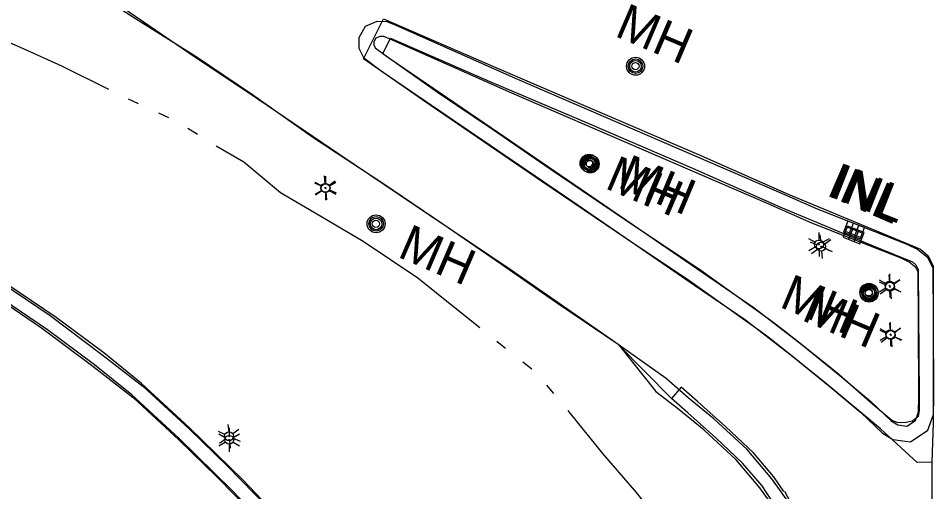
# Model space of a CAD drawing. Extents: x 588843 to 2552415, y 180129 to 269402.
# Drawn here: x 593696.8 to 593849.8, y 185480.5 to 185559.6 of the extents above; entities that cross this region are included whole.
import ezdxf

# ---------------------------------------------------------------- set-up
doc = ezdxf.new("R2010")
doc.units = 0
for name, color, linetype in [('Default', 7, 'Continuous'), ('E_DRN', 7, 'Continuous'), ('E_DRN_Text', 7, 'Continuous'), ('E_DWY', 7, 'Continuous'), ('E_LTG', 7, 'Continuous'), ('E_RDWY', 7, 'Continuous'), ('E_RDWY_AsphConc', 7, 'Continuous'), ('E_RDWY_C_and_G', 7, 'Continuous'), ('E_RDWY_Gravel', 7, 'Continuous'), ('E_UTL_MH', 7, 'Continuous'), ('E_UTL_MH_Text', 7, 'Continuous'), ('E_WTR_P', 7, 'Continuous')]:
    doc.layers.add(name, color=color, linetype=linetype)

# ---------------------------------------------------------------- blocks, each defined once
blk = doc.blocks.new('LPOL')
at = {"layer": 'Default'}
for p, q in [((-0.75, 1.3), (-2, 3.46)), ((0.75, 1.3), (2, 3.46)), ((-4, 0), (-1.5, 0)), ((1.5, 0), (4, 0)), ((-2, -3.46), (-0.75, -1.3)), ((2, -3.46), (0.75, -1.3))]:
    blk.add_line(p, q, dxfattribs=at)
for radius in [1.5, 1.5, 1.5, 0.125]:
    blk.add_circle((0, 0), radius, dxfattribs=at)
blk = doc.blocks.new('MHO')
at = {"layer": 'Default'}
for centre, radius in [((0.08, -0.12), 3), ((0.08, -0.12), 2.43), ((0.07, -0.15), 1.94), ((0.02, -0.16), 1.21)]:
    blk.add_circle(centre, radius, dxfattribs=at)
blk = doc.blocks.new('INLO')
at = {"layer": 'E_DRN'}
for p, q in [((2, -4), (2, 0)), ((4, -4), (4, 0)), ((6, -2), (0, -2))]:
    blk.add_line(p, q, dxfattribs=at)
blk.add_lwpolyline([(0, -4), (6, -4), (6, 0), (0, 0), (0, -4)], close=True, dxfattribs=at)
blk = doc.blocks.new('INLT_25')
at = {"layer": 'E_DRN_Text'}
blk.add_text('INL', height=12, dxfattribs=at).set_placement((-11.03, -6))
blk = doc.blocks.new('MHT')
at = {"layer": 'E_UTL_MH_Text'}
blk.add_text('MH', height=12, dxfattribs=at).set_placement((-9.81, -6))
blk = doc.blocks.new('INLO_3')
at = {"layer": 'E_DRN'}
for p, q in [((6.6, -13.1), (6.6, 0)), ((13.1, -13.1), (13.1, 0)), ((19.7, -6.6), (0, -6.6))]:
    blk.add_line(p, q, dxfattribs=at)
blk.add_lwpolyline([(0, -13.1), (19.7, -13.1), (19.7, 0), (0, 0)], close=True, dxfattribs=at)
blk = doc.blocks.new('INLT_46_2')
at = {"layer": 'E_DRN_Text'}
blk.add_text('INL', height=39.37, dxfattribs=at).set_placement((-36.2, -19.7))
blk = doc.blocks.new('MHO_3')
at = {"layer": 'E_UTL_MH'}
for centre, radius in [((0.3, -0.4), 9.84), ((0.3, -0.4), 7.98), ((0.2, -0.5), 6.35), ((0.1, -0.5), 3.97)]:
    blk.add_circle(centre, radius, dxfattribs=at)
blk = doc.blocks.new('MHT_3')
at = {"layer": 'E_UTL_MH_Text'}
blk.add_text('MH', height=39.37, dxfattribs=at).set_placement((-32.2, -19.7))
blk = doc.blocks.new('LPOL_4')
at = {"layer": 'E_LTG'}
for p, q in [((-2.5, 4.3), (-6.6, 11.4)), ((2.5, 4.3), (6.6, 11.4)), ((-13.1, 0), (-4.9, 0)), ((4.9, 0), (13.1, 0)), ((-6.6, -11.4), (-2.5, -4.3)), ((6.6, -11.4), (2.5, -4.3))]:
    blk.add_line(p, q, dxfattribs=at)
for radius in [4.92, 4.92, 4.92, 0.41]:
    blk.add_circle((0, 0), radius, dxfattribs=at)

msp = doc.modelspace()

# ---------------------------------------------------------------- linework, layer by layer
at = {"layer": 'E_DWY'}
for points in [[(593780.96, 185417.08), (593776.04, 185427.16), (593771.25, 185435.1), (593766.16, 185443.32), (593762.33, 185449.04), (593758.69, 185454.46), (593752.87, 185462.33), (593743.93, 185472.37), (593734.35, 185482.42), (593725.38, 185491.19), (593717.41, 185498.54), (593711.09, 185503.67), (593703.12, 185509.55), (593692.76, 185516.55), (593680.51, 185524.43), (593663.74, 185534.21), (593649.9, 185541.92), (593639.65, 185547.08), (593629.09, 185552.01), (593620.26, 185555.6), (593612.76, 185558.3), (593599, 185563.16), (593585.05, 185568.18), (593571.3, 185573.05)], [(593778.71, 185415.98), (593773.84, 185425.96), (593769.11, 185433.8), (593764.06, 185441.97), (593760.26, 185447.65), (593756.65, 185453.02), (593750.93, 185460.75), (593742.09, 185470.68), (593732.57, 185480.67), (593723.66, 185489.38), (593715.77, 185496.65), (593709.56, 185501.69), (593701.67, 185507.5), (593691.39, 185514.46), (593679.21, 185522.29), (593662.5, 185532.04), (593648.73, 185539.71), (593638.56, 185544.83), (593628.09, 185549.71), (593619.36, 185553.26), (593611.92, 185555.94), (593598.16, 185560.81), (593584.21, 185565.83), (593570.46, 185570.69)], [(593693.91, 185515.46), (593702.15, 185509.9), (593710.77, 185503.41), (593717.67, 185498.06), (593725.36, 185490.97), (593731.78, 185484.71), (593740.87, 185475.4), (593749.79, 185465.51), (593757, 185456.25), (593765.37, 185444.04), (593772.78, 185431.62), (593777.34, 185424.31), (593780.1, 185419.13), (593781.51, 185415.53)], [(593692.53, 185513.38), (593700.69, 185507.86), (593709.25, 185501.42), (593716.05, 185496.15), (593723.64, 185489.15), (593730.01, 185482.94), (593739.05, 185473.69), (593747.87, 185463.9), (593754.98, 185454.77), (593763.26, 185442.69), (593770.65, 185430.31), (593775.18, 185423.06), (593777.82, 185418.09), (593779.18, 185414.62)]]:
    msp.add_lwpolyline(points, dxfattribs=at)
at = {"layer": 'E_RDWY'}
for points in [[(593805.06, 185499.36), (593796.08, 185505.71), (593778.99, 185517.59), (593765.58, 185526.62), (593750.52, 185536.77), (593736.83, 185546.06), (593725.23, 185553.81), (593714.32, 185561.29), (593702.05, 185569.53), (593690.43, 185577.12), (593681.49, 185583.28), (593656.92, 185594.04), (593626.9, 185606.88), (593604.28, 185616.72), (593578.06, 185627.87), (593554.17, 185638.2), (593528.97, 185649.12), (593509.99, 185657.21), (593506.4, 185658.17), (593479.1, 185664.49), (593455.91, 185669.88), (593438.41, 185673.77)], [(593805.94, 185496.05), (593797.03, 185505.05), (593786.93, 185511.9), (593777.58, 185518.45), (593767.74, 185525.16), (593757.74, 185531.98), (593746.04, 185539.64), (593735.92, 185546.77), (593726.52, 185553.17), (593716.39, 185559.48), (593706.73, 185565.73), (593698.01, 185571.94), (593688.62, 185578.29)]]:
    msp.add_lwpolyline(points, dxfattribs=at)
at = {"layer": 'E_RDWY_AsphConc'}
msp.add_lwpolyline([(593849.48, 185485.4), (593849.34, 185440.62), (593849.28, 185400.8)], dxfattribs=at)
at = {"layer": 'E_RDWY_C_and_G'}
msp.add_line((593807.59, 185497.93), (593805.94, 185496.05), dxfattribs=at)
for points in [[(593840.87, 185490.98), (593831.91, 185498.45), (593825.88, 185503.34), (593822.11, 185506.29), (593820.85, 185507.22), (593809.04, 185515.67), (593798.47, 185522.71), (593784.28, 185532.29), (593774.63, 185538.95), (593765.63, 185545.04), (593754.5, 185552.84), (593757.85, 185559.52), (593776.61, 185551.35), (593792.06, 185544.72), (593810.49, 185536.84), (593825.47, 185530.18), (593840.64, 185523.88), (593847.6, 185521.02), (593848.86, 185519.88), (593849.67, 185518.16), (593849.71, 185491.99)], [(593836.91, 185426.06), (593837.33, 185433.61), (593837.23, 185440.48), (593836.96, 185445.47), (593836.09, 185452.23), (593835.07, 185457), (593833.67, 185461.86), (593831.22, 185467.94), (593828.9, 185472.91), (593826.41, 185477.46), (593822.71, 185482.61), (593818.59, 185487.51), (593813.05, 185492.63), (593808.75, 185496.15), (593805.06, 185499.36)], [(593834.48, 185426.2), (593834.83, 185433.65), (593834.73, 185440.39), (593834.47, 185445.24), (593833.62, 185451.81), (593832.65, 185456.39), (593831.3, 185461.04), (593828.93, 185466.94), (593826.67, 185471.78), (593824.29, 185476.13), (593820.74, 185481.08), (593816.77, 185485.78), (593811.41, 185490.74), (593807.2, 185494.19), (593803.33, 185497.15)], [(593824.76, 185480.47), (593823.09, 185482.94), (593819.67, 185486.95), (593815.07, 185491.28), (593810.34, 185495.51), (593807.59, 185497.93)], [(593822.59, 185479.21), (593821.1, 185481.43), (593817.86, 185485.22), (593813.38, 185489.44), (593808.68, 185493.64), (593805.94, 185496.05)], [(593849.71, 185491.99), (593849.48, 185485.4), (593847.02, 185485.33), (593840.87, 185490.98)], [(593824.87, 185480.54), (593832.89, 185465.43), (593836.87, 185449.16), (593837.34, 185440.01), (593837.35, 185427.33), (593835.58, 185427.38), (593834.42, 185427.43)]]:
    msp.add_lwpolyline(points, dxfattribs=at)
for points in [[(593823.13, 185530.86), (593801.95, 185540.01), (593780.3, 185549.35), (593759.93, 185558.41), (593758.45, 185559.02), (593756.74, 185559.07), (593754.76, 185558.19), (593753.72, 185556.33), (593753.71, 185554.58), (593754.49, 185553.02), (593757.44, 185550.83), (593774.46, 185539.2), (593789.31, 185529.1), (593809.83, 185514.98), (593818.33, 185509.18), (593826.27, 185503.07), (593832.48, 185497.96), (593837.6, 185493.68), (593841.16, 185490.31), (593842.96, 185489.2), (593845.89, 185488.81), (593848.8, 185490.73), (593849.74, 185493.38), (593849.78, 185496.19), (593849.77, 185509.19), (593849.67, 185517.79), (593848.78, 185519.53), (593847.06, 185520.94), (593845.34, 185521.79), (593830.36, 185527.7)], [(593822.14, 185528.57), (593800.96, 185537.71), (593779.3, 185547.06), (593758.94, 185556.11), (593757.92, 185556.53), (593757.23, 185556.56), (593756.53, 185556.25), (593756.22, 185555.68), (593756.21, 185555.16), (593756.46, 185554.67), (593758.89, 185552.86), (593775.87, 185541.27), (593790.72, 185531.16), (593811.24, 185517.04), (593819.79, 185511.2), (593827.83, 185505.02), (593834.08, 185499.89), (593839.26, 185495.55), (593842.69, 185492.3), (593843.81, 185491.61), (593845.3, 185491.41), (593846.72, 185492.35), (593847.25, 185493.83), (593847.28, 185496.21), (593847.27, 185509.17), (593847.18, 185517.18), (593846.8, 185517.92), (593845.7, 185518.82), (593844.33, 185519.5), (593829.44, 185525.37)], [(593822.3, 185509.25), (593810.46, 185517.73), (593799.86, 185524.79), (593785.69, 185534.35), (593776.04, 185541.01), (593767.04, 185547.1), (593757.7, 185553.65), (593759.02, 185556.28), (593775.62, 185549.05), (593791.07, 185542.43), (593809.49, 185534.55), (593824.48, 185527.89), (593839.68, 185521.57), (593846.24, 185518.88), (593846.81, 185518.36), (593847.18, 185517.59), (593847.38, 185496.2), (593847.38, 185494.1), (593847.18, 185493.04), (593846.23, 185492.24), (593844.91, 185491.99), (593843.69, 185492.02), (593842.81, 185492.36), (593839.55, 185495.07), (593833.52, 185500.36), (593827.44, 185505.3), (593823.65, 185508.26), (593822.3, 185509.25)]]:
    msp.add_lwpolyline(points, close=True, dxfattribs=at)
at = {"layer": 'E_RDWY_Gravel'}
msp.add_lwpolyline([(593803.39, 185497.23), (593797.33, 185504.83)], dxfattribs=at)
at = {"layer": 'E_WTR_P'}
for points in [[(593711.91, 185547.68), (593704.08, 185551.61), (593697.65, 185554.48), (593692.94, 185556.53), (593687.54, 185558.84)], [(593716.92, 185545.31), (593715.24, 185546.08)], [(593721.96, 185542.97), (593720.28, 185543.75)], [(593726.73, 185540.16), (593725.16, 185541.14)], [(593752.24, 185523.58), (593747.38, 185526.46), (593740.61, 185530.4), (593734.5, 185535.53), (593729.89, 185538.24)], [(593773.92, 185507.86), (593769.84, 185511.14), (593763.59, 185516.15), (593754.44, 185522.28), (593752.24, 185523.58)], [(593778.24, 185504.39), (593777.37, 185505.08), (593776.8, 185505.54)], [(593782.6, 185500.95), (593781.15, 185502.1)], [(593786.31, 185496.86), (593785.12, 185498.27)], [(593806.06, 185473.64), (593803.84, 185475.64), (593800.1, 185480.33), (593794.5, 185486.84), (593789.11, 185493.53), (593788.69, 185494.02)]]:
    msp.add_lwpolyline(points, dxfattribs=at)

# ---------------------------------------------------------------- block references
at = {"layer": 'E_DRN'}
for name, p, xscale, yscale, rotation in [('INLO_3', (593835.42, 185525.7), 0.1524003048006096, 0.15240030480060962, -21.510469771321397), ('INLO', (593835.39, 185524.87), 0.5, 0.5, -21.59950009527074)]:
    msp.add_blockref(name, p, dxfattribs=dict(at, xscale=xscale, yscale=yscale, rotation=rotation))
at = {"layer": 'E_DRN_Text'}
for name, p, xscale, yscale, rotation in [('INLT_25', (593837.89, 185530.65), 0.49999999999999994, 0.5000000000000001, -23.33669759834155), ('INLT_46_2', (593838.45, 185530.62), 0.1524003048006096, 0.15240030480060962, -21.510469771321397)]:
    msp.add_blockref(name, p, dxfattribs=dict(at, xscale=xscale, yscale=yscale, rotation=rotation))
at = {"layer": 'E_LTG'}
for name, p, xscale, yscale, rotation in [('LPOL_4', (593748.12, 185531.25), 0.1524003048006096, 0.15240030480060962, -84.36014555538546), ('LPOL', (593748.15, 185531.19), 0.5000000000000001, 0.5, -89.67337617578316), ('LPOL', (593830.62, 185521.78), 0.5000000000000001, 0.5, -89.67337617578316), ('LPOL_4', (593830.97, 185521.42), 0.1524003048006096, 0.15240030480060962, -84.36014555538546), ('LPOL_4', (593842.48, 185514.71), 0.1524003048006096, 0.15240030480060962, -84.36014555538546), ('LPOL', (593842.42, 185514.9), 0.5000000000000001, 0.5, -89.67337617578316), ('LPOL_4', (593842.61, 185506.65), 0.1524003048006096, 0.15240030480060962, -84.36014555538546), ('LPOL', (593842.54, 185506.77), 0.5000000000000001, 0.5, -89.67337617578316), ('LPOL_4', (593732.04, 185489.73), 0.1524003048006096, 0.15240030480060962, -84.36014555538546), ('LPOL', (593732.05, 185489.13), 0.5000000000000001, 0.5, -89.67337617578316)]:
    msp.add_blockref(name, p, dxfattribs=dict(at, xscale=xscale, yscale=yscale, rotation=rotation))
at = {"layer": 'E_UTL_MH'}
for name, p, xscale, yscale, rotation in [('MHO', (593800.02, 185551.61), 0.4999999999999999, 0.5, -89.99427028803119), ('MHO_3', (593792.36, 185535.31), 0.1524003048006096, 0.15240030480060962, -22.76434502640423), ('MHO', (593792.26, 185535.4), 0.4999999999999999, 0.5, -89.99427028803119), ('MHO', (593756.59, 185525.31), 0.49999999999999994, 0.5000000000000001, -23.368950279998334), ('MHO', (593838.94, 185513.86), 0.49999999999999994, 0.5000000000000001, -23.33669759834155), ('MHO_3', (593838.97, 185513.73), 0.1524003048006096, 0.15240030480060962, -17.799226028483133)]:
    msp.add_blockref(name, p, dxfattribs=dict(at, xscale=xscale, yscale=yscale, rotation=rotation))
at = {"layer": 'E_UTL_MH_Text'}
for name, p, xscale, yscale, rotation in [('MHT', (593801.97, 185557.54), 0.5000000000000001, 0.4999999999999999, -23.108396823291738), ('MHT', (593800.33, 185532.09), 0.5000000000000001, 0.4999999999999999, -23.108396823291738), ('MHT_3', (593802.45, 185532.29), 0.1524003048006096, 0.15240030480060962, -22.76434502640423), ('MHT', (593765.68, 185520.6), 0.49999999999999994, 0.5000000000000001, -23.368950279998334), ('MHT_3', (593829.5, 185512.29), 0.1524003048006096, 0.15240030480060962, -22.76434502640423), ('MHT', (593833.21, 185510.05), 0.5000000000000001, 0.4999999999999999, -23.108396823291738)]:
    msp.add_blockref(name, p, dxfattribs=dict(at, xscale=xscale, yscale=yscale, rotation=rotation))

doc.saveas('drawing.dxf')
